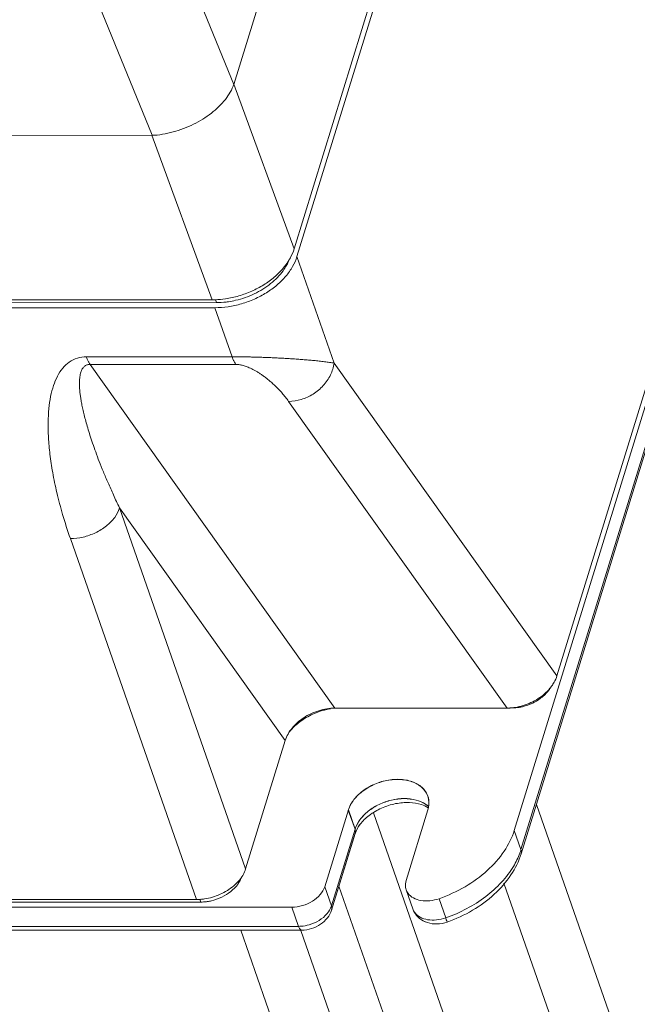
# Model space of a CAD drawing. Header units: millimetres. Extents: x -473 to 23648, y -382 to 1866.
# Tile 407 of 607: x 8337 to 8381, y 438 to 509. Entities that reach past the tile are written whole.
import ezdxf

# ---------------------------------------------------------------- set-up
doc = ezdxf.new("R2010")
doc.units = ezdxf.units.MM
doc.header["$LTSCALE"] = 80
doc.layers.get('0').update_dxf_attribs({"linetype": 'CONTINUOUS'})
for name, color, linetype in [('02___PRT_ALL_AXES', 7, 'CONTINUOUS'), ('09_ALL_ROUNDS', 7, 'CONTINUOUS'), ('20_ALL_FEATURES', 7, 'CONTINUOUS'), ('_BLACK_HOLE', 7, 'CONTINUOUS')]:
    doc.layers.add(name, color=color, linetype=linetype)

msp = doc.modelspace()

# ---------------------------------------------------------------- linework, layer by layer
at = {"color": 0, "linetype": 'Continuous', "lineweight": 0}
for p, q in [((8443.149, 678.887), (8372.444, 449.441)), ((8443.16, 678.592), (8372.455, 449.146)), ((8360.616, 450.901), (8360.137, 452.271)), ((8360.616, 450.901), (8358.929, 445.428)), ((8360.627, 450.606), (8358.94, 445.133)), ((8371.966, 450.811), (8372.444, 449.441)), ((8358.929, 445.428), (8358.451, 446.798)), ((8356.591, 443.97), (8356.113, 445.341)), ((8366.602, 445.943), (8367.08, 444.573)), ((8356.591, 443.97), (8167.661, 443.875)), ((8356.816, 443.699), (8167.886, 443.604))]:
    msp.add_line(p, q, dxfattribs=at)
for centre, radius, start, end in [((8364.619, 451.134), 1.857, 48.8165, 55.91951), ((8363.167, 449.59), 2.754, 143.19112, 144.12365), ((8367.726, 450.896), 4.937, 339.79845, 342.85952), ((8356.589, 446.511), 2.541, 270.04547, 274.16617)]:
    msp.add_arc(centre, radius, start, end, dxfattribs=at)
for points, knots in [([(8365.66, 452.672), (8365.45, 452.814), (8364.945, 453.027), (8364.1, 453.122), (8363.199, 453.011), (8362.322, 452.703), (8361.549, 452.228), (8361.129, 451.805), (8360.962, 451.576)], [0, 0, 0, 0, 0.760359, 1.609698, 2.524325, 3.462954, 4.376409, 5.225759, 5.225759, 5.225759, 5.225759]), ([(8360.627, 450.606), (8360.63, 450.617), (8360.656, 450.712), (8360.645, 450.818), (8360.616, 450.901)], [0, 0, 0, 0, 0.0338472, 0.2968147, 0.2968147, 0.2968147, 0.2968147]), ([(8367.183, 444.278), (8367.808, 444.498), (8369.004, 445.049), (8370.562, 446.184), (8371.766, 447.553), (8372.291, 448.613), (8372.455, 449.146)], [0, 0, 0, 0, 1.990227, 3.921055, 5.741562, 7.413131, 7.413131, 7.413131, 7.413131]), ([(8372.455, 449.146), (8372.459, 449.156), (8372.485, 449.252), (8372.473, 449.358), (8372.444, 449.441)], [0, 0, 0, 0, 0.0338475, 0.2968147, 0.2968147, 0.2968147, 0.2968147]), ([(8371.907, 448.249), (8371.664, 447.843), (8371.064, 447.058), (8369.933, 446.043), (8368.589, 445.188), (8367.596, 444.754), (8367.08, 444.573)], [0, 0, 0, 0, 1.418576, 2.940034, 4.538157, 6.177697, 6.177697, 6.177697, 6.177697]), ([(8358.94, 445.133), (8358.944, 445.144), (8358.97, 445.239), (8358.958, 445.345), (8358.929, 445.428)], [0, 0, 0, 0, 0.0338472, 0.2968147, 0.2968147, 0.2968147, 0.2968147]), ([(8357.518, 443.808), (8357.744, 443.878), (8358.168, 444.08), (8358.514, 444.399), (8358.652, 444.579)], [0, 0, 0, 0, 0.707357, 1.387114, 1.387114, 1.387114, 1.387114]), ([(8366.461, 444.142), (8366.23, 444.136), (8365.782, 444.191), (8365.204, 444.491), (8364.876, 444.874), (8364.761, 445.131), (8364.733, 445.21)], [0, 0, 0, 0, 0.694791, 1.323903, 1.912234, 2.165305, 2.165305, 2.165305, 2.165305]), ([(8366.424, 444.426), (8366.214, 444.405), (8365.808, 444.412), (8365.257, 444.585), (8364.892, 444.88), (8364.766, 445.118), (8364.734, 445.21)], [0, 0, 0, 0, 0.634001, 1.202379, 1.703304, 1.995901, 1.995901, 1.995901, 1.995901]), ([(8367.183, 444.278), (8367.211, 444.273), (8367.091, 444.445), (8367.105, 444.502), (8367.08, 444.573)], [0, 0, 0, 0, 0.0865072, 0.3118634, 0.3118634, 0.3118634, 0.3118634]), ([(8356.816, 443.699), (8356.772, 443.701), (8356.66, 443.78), (8356.617, 443.897), (8356.591, 443.97)], [0, 0, 0, 0, 0.1329708, 0.3665326, 0.3665326, 0.3665326, 0.3665326])]:
    msp.add_open_spline(points, degree=3, knots=knots, dxfattribs=at)
for points in [[(8360.962, 451.576), (8360.814, 451.371), (8360.69, 451.143), (8360.616, 450.901)], [(8360.627, 450.606), (8360.693, 450.82), (8360.804, 451.022), (8360.936, 451.204)], [(8372.36, 449.191), (8372.24, 448.864), (8372.086, 448.548), (8371.907, 448.249)], [(8358.929, 445.428), (8358.867, 445.224), (8358.751, 445.034), (8358.614, 444.871)], [(8358.614, 444.871), (8358.457, 444.685), (8358.265, 444.526), (8358.059, 444.398)], [(8358.652, 444.579), (8358.778, 444.745), (8358.879, 444.934), (8358.94, 445.133)], [(8367.08, 444.573), (8366.869, 444.498), (8366.647, 444.448), (8366.424, 444.426)], [(8357.348, 444.082), (8357.162, 444.027), (8356.968, 443.991), (8356.774, 443.977)], [(8358.059, 444.398), (8357.839, 444.261), (8357.597, 444.154), (8357.348, 444.082)], [(8367.183, 444.278), (8366.952, 444.197), (8366.706, 444.149), (8366.461, 444.142)], [(8356.816, 443.699), (8357.053, 443.699), (8357.292, 443.737), (8357.518, 443.808)]]:
    msp.add_open_spline(points, degree=3, dxfattribs=at)
at = {"layer": '02___PRT_ALL_AXES', "color": 0, "linetype": 'Continuous', "lineweight": 0}
msp.add_line((8371.966, 450.811), (8442.67, 680.258), dxfattribs=at)
for points, knots in [([(8365.8, 453.251), (8365.747, 453.4), (8365.543, 453.774), (8364.958, 454.221), (8364.095, 454.464), (8363.116, 454.453), (8362.123, 454.194), (8361.225, 453.715), (8360.522, 453.069), (8360.218, 452.532), (8360.134, 452.261)], [0, 0, 0, 0, 0.475989, 1.251858, 2.135574, 3.119794, 4.157742, 5.185389, 6.141847, 6.990191, 6.990191, 6.990191, 6.990191]), ([(8360.137, 452.271), (8360.221, 452.542), (8360.525, 453.079), (8361.228, 453.725), (8362.126, 454.204), (8363.119, 454.463), (8364.098, 454.474), (8364.961, 454.231), (8365.546, 453.784), (8365.75, 453.41), (8365.803, 453.261)], [0, 0, 0, 0, 0.848344, 1.804802, 2.832449, 3.870397, 4.854617, 5.738333, 6.514202, 6.990191, 6.990191, 6.990191, 6.990191]), ([(8365.802, 452.264), (8365.876, 452.503), (8365.911, 452.85), (8365.827, 453.173), (8365.8, 453.251)], [0, 0, 0, 0, 0.7496562, 0.9965938, 0.9965938, 0.9965938, 0.9965938]), ([(8365.803, 453.261), (8365.83, 453.183), (8365.914, 452.86), (8365.879, 452.513), (8365.805, 452.274)], [0, 0, 0, 0, 0.2469376, 0.9965938, 0.9965938, 0.9965938, 0.9965938])]:
    msp.add_open_spline(points, degree=3, knots=knots, dxfattribs=at)
at = {"layer": '09_ALL_ROUNDS', "color": 0, "linetype": 'Continuous', "lineweight": 0}
for p, q in [((8443.149, 678.887), (8372.444, 449.441)), ((8443.16, 678.592), (8372.455, 449.146)), ((8341.46, 484.591), (8351.851, 484.597)), ((8341.722, 484.052), (8352.114, 484.057)), ((8373.539, 452.661), (8395.742, 389.087)), ((8358.451, 446.798), (8360.137, 452.271)), ((8360.134, 452.261), (8360.613, 450.891)), ((8361.92, 452.059), (8384.677, 386.897)), ((8364.254, 447.239), (8365.805, 452.274)), ((8360.613, 450.891), (8358.929, 445.428)), ((8360.624, 450.596), (8358.94, 445.133)), ((8371.966, 450.811), (8372.444, 449.441)), ((8358.929, 445.428), (8358.451, 446.798)), ((8359.469, 446.847), (8381.17, 384.71)), ((8371.226, 447.053), (8392.234, 386.9)), ((8364.255, 446.581), (8364.733, 445.21)), ((8167.183, 445.246), (8356.113, 445.341)), ((8356.591, 443.97), (8356.113, 445.341)), ((8366.602, 445.943), (8367.08, 444.573)), ((8356.591, 443.97), (8167.661, 443.875)), ((8356.816, 443.699), (8167.886, 443.604)), ((8375.867, 376.696), (8352.467, 443.697)), ((8379.374, 378.883), (8356.746, 443.674))]:
    msp.add_line(p, q, dxfattribs=at)
for centre, radius, start, end in [((8364.617, 451.125), 1.856, 48.72111, 55.90126), ((8367.726, 450.896), 4.937, 339.79845, 342.85952), ((8366.126, 445.696), 1.475, 199.22196, 209.06445), ((8356.589, 446.511), 2.541, 270.04547, 274.16617)]:
    msp.add_arc(centre, radius, start, end, dxfattribs=at)
for points, knots in [([(8341.46, 484.591), (8341.244, 484.591), (8340.812, 484.534), (8340.225, 484.247), (8339.746, 483.792), (8339.374, 483.213), (8339.094, 482.53), (8338.895, 481.747), (8338.77, 480.867), (8338.721, 479.886), (8338.748, 478.801), (8338.857, 477.606), (8339.056, 476.293), (8339.356, 474.855), (8339.772, 473.281), (8340.12, 472.196), (8340.318, 471.63)], [0, 0, 0, 0, 0.646127, 1.285125, 1.928263, 2.603547, 3.333836, 4.135453, 5.019873, 5.997388, 7.078285, 8.273562, 9.595497, 11.05825, 12.678611, 14.477184, 14.477184, 14.477184, 14.477184]), ([(8341.722, 484.052), (8341.68, 484.052), (8341.603, 484.046), (8341.497, 484.017), (8341.409, 483.976), (8341.331, 483.922), (8341.261, 483.855), (8341.197, 483.772), (8341.138, 483.673), (8341.087, 483.554), (8341.043, 483.415), (8341.008, 483.256), (8340.984, 483.079), (8340.969, 482.883), (8340.965, 482.667), (8340.972, 482.431), (8340.991, 482.171), (8341.022, 481.884), (8341.068, 481.568), (8341.129, 481.223), (8341.207, 480.845), (8341.303, 480.435), (8341.419, 479.989), (8341.557, 479.506), (8341.719, 478.981), (8341.908, 478.411), (8342.129, 477.789), (8342.384, 477.112), (8342.677, 476.378), (8343.012, 475.583), (8343.396, 474.721), (8343.676, 474.126), (8343.825, 473.816)], [0, 0, 0, 0, 0.126335, 0.231369, 0.325998, 0.418335, 0.513731, 0.616599, 0.730935, 0.85986, 1.004966, 1.166876, 1.345863, 1.541948, 1.756256, 1.991725, 2.251614, 2.539111, 2.857111, 3.20769, 3.592248, 4.012715, 4.472011, 4.973179, 5.520273, 6.119488, 6.777338, 7.499522, 8.288381, 9.148075, 10.088214, 11.119627, 11.119627, 11.119627, 11.119627]), ([(8341.46, 484.591), (8341.484, 484.521), (8341.535, 484.389), (8341.622, 484.208), (8341.688, 484.1), (8341.722, 484.052)], [0, 0, 0, 0, 0.2233096, 0.4239784, 0.6013793, 0.6013793, 0.6013793, 0.6013793]), ([(8352.114, 484.057), (8352.079, 484.106), (8352.013, 484.213), (8351.926, 484.394), (8351.876, 484.526), (8351.851, 484.597)], [0, 0, 0, 0, 0.1773999, 0.3780686, 0.6013789, 0.6013789, 0.6013789, 0.6013789]), ([(8351.852, 484.597), (8351.945, 484.597), (8352.127, 484.596), (8352.399, 484.594), (8352.671, 484.591), (8352.952, 484.586), (8353.247, 484.58), (8353.56, 484.572), (8353.893, 484.562), (8354.243, 484.55), (8354.604, 484.535), (8354.974, 484.518), (8355.35, 484.499), (8355.731, 484.478), (8356.116, 484.454), (8356.506, 484.428), (8356.897, 484.398), (8357.289, 484.366), (8357.679, 484.33), (8358.063, 484.291), (8358.435, 484.247), (8358.789, 484.2), (8359.018, 484.164), (8359.127, 484.144)], [0, 0, 0, 0, 0.278608, 0.547503, 0.816553, 1.094532, 1.388177, 1.70206, 2.036358, 2.387458, 2.750768, 3.121913, 3.498296, 3.879781, 4.266209, 4.656772, 5.050253, 5.444534, 5.836865, 6.224202, 6.601721, 6.961744, 7.295518, 7.295518, 7.295518, 7.295518]), ([(8352.114, 484.057), (8352.151, 484.057), (8352.226, 484.054), (8352.34, 484.042), (8352.455, 484.022), (8352.576, 483.994), (8352.707, 483.957), (8352.848, 483.909), (8353.001, 483.849), (8353.164, 483.777), (8353.337, 483.692), (8353.517, 483.594), (8353.704, 483.482), (8353.897, 483.357), (8354.097, 483.218), (8354.303, 483.062), (8354.516, 482.89), (8354.736, 482.7), (8354.96, 482.489), (8355.19, 482.258), (8355.423, 482.003), (8355.657, 481.723), (8355.808, 481.523), (8355.882, 481.419)], [0, 0, 0, 0, 0.113312, 0.225538, 0.341198, 0.464415, 0.598842, 0.747538, 0.911742, 1.090879, 1.28372, 1.488905, 1.705897, 1.935566, 2.178983, 2.437084, 2.710846, 3.001013, 3.308357, 3.63417, 3.9794, 4.343921, 4.729051, 4.729051, 4.729051, 4.729051]), ([(8359.127, 484.144), (8359.083, 483.853), (8358.895, 483.271), (8358.372, 482.51), (8357.65, 481.905), (8356.8, 481.514), (8356.184, 481.419), (8355.882, 481.419)], [0, 0, 0, 0, 0.882872, 1.801822, 2.739356, 3.671983, 4.577765, 4.577765, 4.577765, 4.577765]), ([(8343.825, 473.816), (8343.751, 473.575), (8343.491, 473.092), (8342.892, 472.49), (8342.119, 472.014), (8341.242, 471.707), (8340.623, 471.63), (8340.318, 471.63)], [0, 0, 0, 0, 0.759171, 1.607536, 2.521913, 3.460519, 4.375538, 4.375538, 4.375538, 4.375538]), ([(8365.657, 452.661), (8365.447, 452.804), (8364.943, 453.017), (8364.099, 453.113), (8363.197, 453.001), (8362.32, 452.694), (8361.548, 452.219), (8361.128, 451.797), (8360.961, 451.569)], [0, 0, 0, 0, 0.759914, 1.609129, 2.52357, 3.461784, 4.37599, 5.223325, 5.223325, 5.223325, 5.223325]), ([(8365.341, 452.659), (8365.07, 452.747), (8364.453, 452.843), (8363.481, 452.754), (8362.497, 452.44), (8361.629, 451.938), (8361.156, 451.488), (8360.973, 451.248)], [0, 0, 0, 0, 0.854108, 1.84732, 2.904416, 3.929054, 4.833487, 4.833487, 4.833487, 4.833487]), ([(8360.624, 450.596), (8360.627, 450.607), (8360.653, 450.703), (8360.642, 450.808), (8360.613, 450.891)], [0, 0, 0, 0, 0.0338472, 0.2968147, 0.2968147, 0.2968147, 0.2968147]), ([(8366.602, 445.943), (8367.244, 446.169), (8368.466, 446.73), (8370.053, 447.873), (8371.272, 449.234), (8371.804, 450.285), (8371.966, 450.811)], [0, 0, 0, 0, 2.042554, 4.00581, 5.827461, 7.47845, 7.47845, 7.47845, 7.47845]), ([(8367.183, 444.278), (8367.808, 444.498), (8369.004, 445.049), (8370.562, 446.184), (8371.766, 447.553), (8372.291, 448.613), (8372.455, 449.146)], [0, 0, 0, 0, 1.990227, 3.921055, 5.741562, 7.413131, 7.413131, 7.413131, 7.413131]), ([(8372.455, 449.146), (8372.459, 449.156), (8372.485, 449.252), (8372.473, 449.358), (8372.444, 449.441)], [0, 0, 0, 0, 0.0338475, 0.2968147, 0.2968147, 0.2968147, 0.2968147]), ([(8371.907, 448.249), (8371.664, 447.843), (8371.064, 447.058), (8369.933, 446.043), (8368.589, 445.188), (8367.596, 444.754), (8367.08, 444.573)], [0, 0, 0, 0, 1.418576, 2.940034, 4.538157, 6.177697, 6.177697, 6.177697, 6.177697]), ([(8356.113, 445.341), (8356.368, 445.341), (8356.884, 445.42), (8357.584, 445.73), (8358.144, 446.191), (8358.388, 446.594), (8358.451, 446.798)], [0, 0, 0, 0, 0.765305, 1.542718, 2.271963, 2.912657, 2.912657, 2.912657, 2.912657]), ([(8364.254, 447.239), (8364.206, 447.084), (8364.181, 446.853), (8364.236, 446.637), (8364.255, 446.581)], [0, 0, 0, 0, 0.4881437, 0.6648534, 0.6648534, 0.6648534, 0.6648534]), ([(8364.255, 446.581), (8364.288, 446.489), (8364.413, 446.251), (8364.779, 445.955), (8365.329, 445.782), (8365.961, 445.771), (8366.39, 445.869), (8366.602, 445.943)], [0, 0, 0, 0, 0.293112, 0.794039, 1.362418, 1.996412, 2.66904, 2.66904, 2.66904, 2.66904]), ([(8358.94, 445.133), (8358.944, 445.144), (8358.97, 445.239), (8358.958, 445.345), (8358.929, 445.428)], [0, 0, 0, 0, 0.0338472, 0.2968147, 0.2968147, 0.2968147, 0.2968147]), ([(8357.518, 443.808), (8357.744, 443.878), (8358.168, 444.08), (8358.514, 444.399), (8358.652, 444.579)], [0, 0, 0, 0, 0.707357, 1.387114, 1.387114, 1.387114, 1.387114]), ([(8366.424, 444.426), (8366.214, 444.405), (8365.808, 444.412), (8365.257, 444.585), (8364.892, 444.88), (8364.766, 445.118), (8364.734, 445.21)], [0, 0, 0, 0, 0.634001, 1.202379, 1.703304, 1.995901, 1.995901, 1.995901, 1.995901]), ([(8367.183, 444.278), (8367.211, 444.273), (8367.091, 444.445), (8367.105, 444.502), (8367.08, 444.573)], [0, 0, 0, 0, 0.0865072, 0.3118634, 0.3118634, 0.3118634, 0.3118634]), ([(8356.816, 443.699), (8356.772, 443.701), (8356.66, 443.78), (8356.617, 443.897), (8356.591, 443.97)], [0, 0, 0, 0, 0.1329708, 0.3665326, 0.3665326, 0.3665326, 0.3665326])]:
    msp.add_open_spline(points, degree=3, knots=knots, dxfattribs=at)
for points in [[(8365.828, 452.428), (8365.679, 452.529), (8365.512, 452.603), (8365.341, 452.659)], [(8360.961, 451.569), (8360.812, 451.363), (8360.688, 451.134), (8360.613, 450.891)], [(8360.973, 451.248), (8360.824, 451.052), (8360.697, 450.832), (8360.624, 450.596)], [(8372.36, 449.191), (8372.24, 448.864), (8372.086, 448.548), (8371.907, 448.249)], [(8358.929, 445.428), (8358.867, 445.224), (8358.751, 445.034), (8358.614, 444.871)], [(8358.614, 444.871), (8358.457, 444.685), (8358.265, 444.526), (8358.059, 444.398)], [(8358.652, 444.579), (8358.778, 444.745), (8358.879, 444.934), (8358.94, 445.133)], [(8365.217, 444.531), (8365.065, 444.654), (8364.932, 444.808), (8364.837, 444.98)], [(8367.08, 444.573), (8366.869, 444.498), (8366.647, 444.448), (8366.424, 444.426)], [(8357.348, 444.082), (8357.162, 444.027), (8356.968, 443.991), (8356.774, 443.977)], [(8358.059, 444.398), (8357.839, 444.261), (8357.597, 444.154), (8357.348, 444.082)], [(8365.773, 444.236), (8365.573, 444.3), (8365.381, 444.399), (8365.217, 444.531)], [(8366.461, 444.142), (8366.23, 444.136), (8365.994, 444.165), (8365.773, 444.236)], [(8367.183, 444.278), (8366.952, 444.197), (8366.706, 444.149), (8366.461, 444.142)], [(8356.816, 443.699), (8357.053, 443.699), (8357.292, 443.737), (8357.518, 443.808)]]:
    msp.add_open_spline(points, degree=3, dxfattribs=at)
at = {"layer": '20_ALL_FEATURES', "color": 0, "linetype": 'Continuous', "lineweight": 0}
for p, q in [((8356.473, 491.743), (8427.514, 722.283)), ((8375.006, 461.845), (8439.247, 670.32)), ((8390.706, 629.73), (8351.97, 504.025)), ((8364.9, 520.29), (8356.276, 492.305)), ((8356.473, 491.743), (8359.127, 484.144)), ((8350.433, 488.662), (8325.125, 488.649)), ((8325.424, 488.45), (8350.74, 488.463)), ((8350.665, 488.679), (8350.74, 488.463)), ((8325.311, 488.086), (8350.628, 488.099)), ((8350.628, 488.099), (8351.851, 484.597)), ((8341.722, 484.052), (8359.181, 459.533)), ((8375.006, 461.845), (8359.127, 484.144)), ((8371.462, 459.539), (8355.882, 481.419)), ((8343.825, 473.816), (8355.637, 457.227)), ((8343.825, 473.816), (8352.816, 448.072)), ((8340.318, 471.63), (8349.309, 445.885)), ((8371.462, 459.539), (8359.181, 459.533)), ((8352.816, 448.072), (8355.637, 457.227)), ((8173.604, 445.797), (8349.309, 445.885)), ((8173.908, 445.613), (8349.612, 445.702)), ((8349.612, 445.702), (8349.542, 445.903))]:
    msp.add_line(p, q, dxfattribs=at)
for centre, radius, start, end in [((8372.356, 462.757), 2.809, 324.24281, 330.71755), ((8371.46, 463.09), 3.551, 270.03485, 272.25695), ((8371.456, 463.18), 3.641, 272.25287, 273.48598), ((8371.45, 463.273), 3.734, 273.49038, 275.75996), ((8371.808, 462.733), 3.183, 270.31236, 278.94403), ((8350.205, 449.047), 2.802, 319.72287, 326.03909), ((8349.255, 450.128), 4.246, 278.39398, 286.27314), ((8349.305, 449.687), 3.801, 270.05135, 274.41301), ((8349.288, 449.909), 4.024, 274.40904, 278.37417)]:
    msp.add_arc(centre, radius, start, end, dxfattribs=at)
for points, knots in [([(8351.571, 488.169), (8351.892, 488.216), (8352.53, 488.357), (8353.446, 488.692), (8354.3, 489.143), (8355.057, 489.691), (8355.691, 490.319), (8356.177, 491.001), (8356.397, 491.496), (8356.473, 491.743)], [0, 0, 0, 0, 0.972354, 1.952403, 2.92041, 3.857784, 4.749007, 5.583699, 6.358827, 6.358827, 6.358827, 6.358827]), ([(8351.589, 488.526), (8351.761, 488.551), (8352.394, 488.673), (8353.442, 489.04), (8354.426, 489.645), (8355.082, 490.238), (8355.455, 490.676), (8355.65, 490.974), (8355.723, 491.103)], [0, 0, 0, 0, 0.523931, 1.93184, 3.303405, 3.956234, 4.578699, 5.023953, 5.023953, 5.023953, 5.023953]), ([(8355.723, 491.103), (8355.747, 491.145), (8355.813, 491.266), (8355.871, 491.392), (8355.905, 491.475)], [0, 0, 0, 0, 0.1437385, 0.4140024, 0.4140024, 0.4140024, 0.4140024]), ([(8350.74, 488.463), (8350.966, 488.462), (8351.251, 488.48), (8351.532, 488.517), (8351.589, 488.526)], [0, 0, 0, 0, 0.6787319, 0.8511214, 0.8511214, 0.8511214, 0.8511214]), ([(8374.617, 461.102), (8374.572, 461.021), (8374.385, 460.731), (8373.957, 460.29), (8373.299, 459.876), (8372.725, 459.669), (8372.388, 459.602), (8372.303, 459.589)], [0, 0, 0, 0, 0.275646, 1.034162, 1.818693, 2.59216, 2.849212, 2.849212, 2.849212, 2.849212]), ([(8374.635, 461.116), (8374.595, 461.059), (8374.439, 460.858), (8374.261, 460.676), (8374.123, 460.555)], [0, 0, 0, 0, 0.2099805, 0.7604518, 0.7604518, 0.7604518, 0.7604518]), ([(8374.123, 460.555), (8373.98, 460.43), (8373.671, 460.197), (8373.16, 459.916), (8372.793, 459.774), (8372.605, 459.717)], [0, 0, 0, 0, 0.570571, 1.154741, 1.745363, 1.745363, 1.745363, 1.745363]), ([(8358.607, 459.487), (8358.411, 459.457), (8358.023, 459.366), (8357.47, 459.151), (8356.958, 458.866), (8356.506, 458.523), (8356.124, 458.132), (8355.92, 457.838), (8355.836, 457.687)], [0, 0, 0, 0, 0.593322, 1.190221, 1.776505, 2.34388, 2.888147, 3.4093, 3.4093, 3.4093, 3.4093]), ([(8358.203, 459.336), (8357.955, 459.26), (8357.374, 459.031), (8356.614, 458.553), (8356.159, 458.108), (8355.988, 457.901)], [0, 0, 0, 0, 0.777067, 1.865866, 2.670873, 2.670873, 2.670873, 2.670873]), ([(8358.876, 459.492), (8358.752, 459.472), (8358.525, 459.427), (8358.303, 459.367), (8358.203, 459.336)], [0, 0, 0, 0, 0.3769912, 0.6915623, 0.6915623, 0.6915623, 0.6915623]), ([(8372.605, 459.717), (8372.418, 459.659), (8372.158, 459.599), (8371.895, 459.565), (8371.825, 459.558)], [0, 0, 0, 0, 0.5869544, 0.7968133, 0.7968133, 0.7968133, 0.7968133]), ([(8352.535, 447.524), (8352.505, 447.426), (8352.424, 447.229), (8352.185, 446.849), (8351.758, 446.418), (8351.114, 446.022), (8350.531, 445.818), (8350.18, 445.751), (8350.084, 445.736)], [0, 0, 0, 0, 0.307871, 0.634896, 1.341867, 2.103848, 2.88602, 3.177069, 3.177069, 3.177069, 3.177069]), ([(8352.816, 448.072), (8352.77, 447.924), (8352.68, 447.722), (8352.565, 447.535), (8352.529, 447.482)], [0, 0, 0, 0, 0.4650763, 0.6576466, 0.6576466, 0.6576466, 0.6576466]), ([(8351.964, 446.858), (8351.822, 446.736), (8351.512, 446.512), (8351, 446.242), (8350.633, 446.107), (8350.444, 446.052)], [0, 0, 0, 0, 0.562424, 1.143228, 1.731258, 1.731258, 1.731258, 1.731258]), ([(8350.084, 445.736), (8350.052, 445.732), (8349.896, 445.711), (8349.738, 445.701), (8349.612, 445.702)], [0, 0, 0, 0, 0.0957951, 0.4728684, 0.4728684, 0.4728684, 0.4728684])]:
    msp.add_open_spline(points, degree=3, knots=knots, dxfattribs=at)
for points in [[(8350.628, 488.099), (8350.943, 488.099), (8351.259, 488.123), (8351.571, 488.169)], [(8375.006, 461.845), (8374.956, 461.685), (8374.888, 461.529), (8374.806, 461.383)], [(8359.181, 459.533), (8358.989, 459.533), (8358.797, 459.517), (8358.607, 459.487)], [(8355.836, 457.687), (8355.754, 457.541), (8355.686, 457.387), (8355.637, 457.227)], [(8352.343, 447.236), (8352.228, 447.1), (8352.1, 446.973), (8351.964, 446.858)]]:
    msp.add_open_spline(points, degree=3, dxfattribs=at)
at = {"layer": '_BLACK_HOLE', "color": 0, "linetype": 'Continuous', "lineweight": 0}
for p, q in [((8347.766, 514.334), (8351.97, 504.025)), ((8341.947, 510.706), (8346.151, 500.397)), ((8351.975, 504.04), (8356.276, 492.305)), ((8346.151, 500.397), (8139.13, 500.293)), ((8346.131, 500.397), (8350.433, 488.662))]:
    msp.add_line(p, q, dxfattribs=at)
for centre, radius, start, end in [((8352.479, 493.568), 4.008, 330.50669, 331.09307), ((8352.297, 493.675), 4.218, 327.3857, 328.39879), ((8352.396, 493.615), 4.103, 328.39395, 330.50081), ((8350.43, 494.866), 6.204, 270.03096, 271.37769), ((8350.428, 494.954), 6.292, 271.37614, 272.05997), ((8350.411, 495.267), 6.605, 272.10543, 278.39648)]:
    msp.add_arc(centre, radius, start, end, dxfattribs=at)
for points, knots in [([(8351.975, 504.04), (8351.853, 503.646), (8351.374, 502.88), (8350.381, 501.915), (8349.104, 501.127), (8347.665, 500.599), (8346.64, 500.397), (8346.131, 500.397)], [0, 0, 0, 0, 1.238574, 2.639097, 4.136487, 5.698918, 7.225743, 7.225743, 7.225743, 7.225743]), ([(8354.858, 490.282), (8354.62, 490.079), (8354.103, 489.705), (8353.251, 489.255), (8352.334, 488.92), (8351.696, 488.78), (8351.376, 488.732)], [0, 0, 0, 0, 0.937077, 1.904787, 2.884533, 3.856569, 3.856569, 3.856569, 3.856569])]:
    msp.add_open_spline(points, degree=3, knots=knots, dxfattribs=at)
for points in [[(8356.276, 492.305), (8356.204, 492.071), (8356.105, 491.845), (8355.987, 491.631)], [(8355.851, 491.402), (8355.741, 491.231), (8355.619, 491.067), (8355.488, 490.912)], [(8355.488, 490.912), (8355.296, 490.685), (8355.084, 490.475), (8354.858, 490.282)]]:
    msp.add_open_spline(points, degree=3, dxfattribs=at)

doc.saveas('drawing.dxf')
